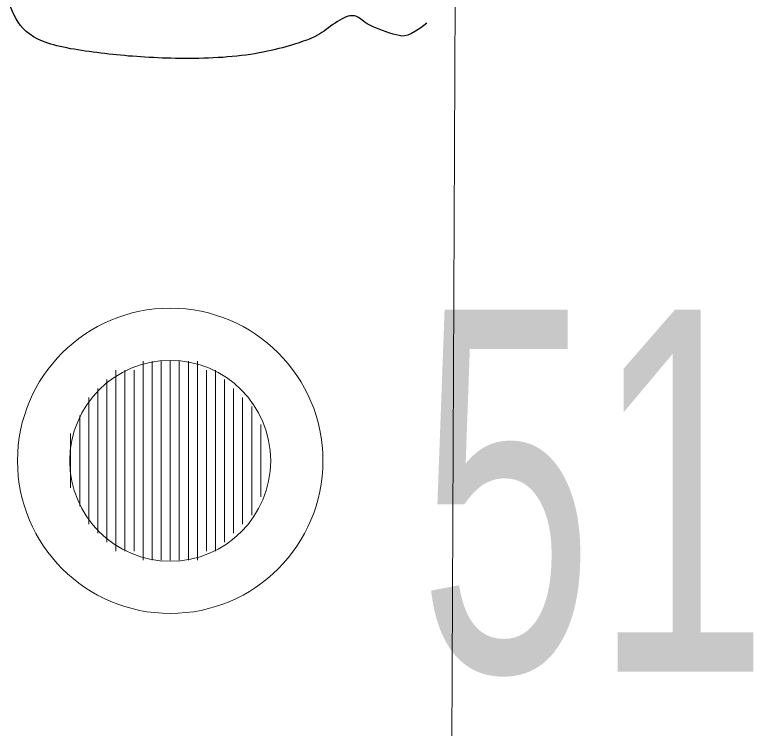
# Model space of a CAD drawing. Extents: x 553962 to 842807, y 8883888 to 9032388.
# Drawn here: x 664284 to 665100, y 8975682 to 8976471 of the extents above; entities that cross this region are included whole.
import ezdxf

# ---------------------------------------------------------------- set-up
doc = ezdxf.new("R2010")
doc.units = 0
doc.header["$LTSCALE"] = 160
for name, color, linetype, lineweight in [('2', 7, 'Continuous', 13), ('21', 7, 'Continuous', 25), ('33', 7, 'Continuous', 13)]:
    doc.layers.add(name, color=color, linetype=linetype, lineweight=lineweight)

msp = doc.modelspace()

# ---------------------------------------------------------------- linework, layer by layer
at = {"layer": '2'}
msp.add_lwpolyline([(664968.2, 9023436.8), (664657.1, 8949509), (664397.1, 8890880.2)], dxfattribs=at)
at = {"layer": '21'}
for points in [[(664456.7, 8976422.9), (664430.2, 8976423.5), (664383.7, 8976427.3), (664314.1, 8976437.6), (664285, 8976460.2), (664274.6, 8976497.7), (664253.9, 8976519.3), (664196.5, 8976539.1), (664160.5, 8976543.6), (664134.1, 8976543.6), (664102.1, 8976552), (664071.1, 8976583), (664048.5, 8976606.5), (664036.3, 8976615), (664009, 8976626.2), (663993, 8976634.7), (663965.7, 8976649.7), (663920, 8976663.7), (663834.4, 8976695.7), (663809.9, 8976708.8), (663794.8, 8976724.8), (663783.6, 8976733.2), (663758.2, 8976743.6), (663725.2, 8976744.5), (663696.1, 8976741.7), (663681.9, 8976731.3), (663636.8, 8976702.2), (663620.8, 8976692.8), (663600.1, 8976678.8), (663576.6, 8976663.7), (663555.9, 8976646.8), (663542.7, 8976599.8), (663541.8, 8976582.9), (663531.4, 8976529.8), (663516.3, 8976504.5), (663512.6, 8976484.7), (663522.9, 8976456.6), (663530.5, 8976426.5), (663546.4, 8976387.1), (663543.4, 8976342.3), (663535.9, 8976282.2), (663522.7, 8976241.8), (663505.8, 8976224.9), (663495.4, 8976213.6), (663477.5, 8976212.7), (663430, 8976227.2), (663399, 8976231), (663376.4, 8976220.6), (663314.3, 8976213.1), (663259.7, 8976198.1), (663208.9, 8976193.4), (663167.5, 8976185), (663147.8, 8976185), (663116.7, 8976155.8), (663073.4, 8976115.4), (663031.5, 8976080.4), (663014.6, 8976072.9), (662989.2, 8976072.9), (662948.8, 8976065.3), (662931.8, 8976056.9), (662882.9, 8976049.4), (662851.8, 8976050.3), (662818, 8976039.1), (662795.4, 8976025.9), (662769.1, 8975996.8), (662741.8, 8975979.9), (662697, 8975959.3), (662667.8, 8975942.3), (662629.2, 8975935.8), (662581.2, 8975933.9), (662506.9, 8975937.7), (662461.8, 8975948.9), (662415.7, 8975974.3), (662392.1, 8975996.8), (662363, 8976026.9), (662340.4, 8976055.1), (662327.2, 8976069.2), (662322.5, 8976102), (662322.5, 8976123.6), (662330, 8976166.7), (662313.1, 8976231.5), (662299.9, 8976320.7), (662314.9, 8976364), (662357.2, 8976445.6), (662382.6, 8976479.4), (662385.5, 8976517.9), (662377.9, 8976560.2), (662371.3, 8976625), (662364.5, 8976687.6), (662351.3, 8976737.4), (662343.8, 8976755.2), (662334.4, 8976761.8), (662324.1, 8976761.8), (662289.2, 8976762.8), (662233.7, 8976746.8), (662191.4, 8976726.1), (662153.5, 8976700.2), (662121.5, 8976674.8), (662097.1, 8976644.8), (662083.9, 8976630.7), (661975.1, 8976618.3)], [(664456.7, 8976422.9), (664430.2, 8976423.5), (664383.7, 8976427.3), (664314.1, 8976437.6), (664285, 8976460.2), (664274.6, 8976497.7), (664253.9, 8976519.3), (664196.5, 8976539.1), (664160.5, 8976543.6), (664134.1, 8976543.6), (664102.1, 8976552), (664071.1, 8976583), (664048.5, 8976606.5), (664036.3, 8976615), (664009, 8976626.2), (663993, 8976634.7), (663965.7, 8976649.7), (663920, 8976663.7), (663834.4, 8976695.7), (663809.9, 8976708.8), (663794.8, 8976724.8), (663783.6, 8976733.2), (663758.2, 8976743.6), (663725.2, 8976744.5), (663696.1, 8976741.7), (663681.9, 8976731.3), (663636.8, 8976702.2), (663620.8, 8976692.8), (663600.1, 8976678.8), (663576.6, 8976663.7), (663555.9, 8976646.8), (663542.7, 8976599.8), (663541.8, 8976582.9), (663531.4, 8976529.8), (663516.3, 8976504.5), (663512.6, 8976484.7), (663522.9, 8976456.6), (663530.5, 8976426.5), (663546.4, 8976387.1), (663543.4, 8976342.3), (663535.9, 8976282.2), (663522.7, 8976241.8), (663505.8, 8976224.9), (663495.4, 8976213.6), (663477.5, 8976212.7), (663430, 8976227.2), (663399, 8976231), (663376.4, 8976220.6), (663314.3, 8976213.1), (663259.7, 8976198.1), (663208.9, 8976193.4), (663167.5, 8976185), (663147.8, 8976185), (663116.7, 8976155.8), (663073.4, 8976115.4), (663031.5, 8976080.4), (663014.6, 8976072.9), (662989.2, 8976072.9), (662948.8, 8976065.3), (662931.8, 8976056.9), (662882.9, 8976049.4), (662851.8, 8976050.3), (662818, 8976039.1), (662795.4, 8976025.9), (662769.1, 8975996.8), (662741.8, 8975979.9), (662697, 8975959.3), (662667.8, 8975942.3), (662629.2, 8975935.8), (662581.2, 8975933.9), (662506.9, 8975937.7), (662461.8, 8975948.9), (662415.7, 8975974.3), (662392.1, 8975996.8), (662363, 8976026.9), (662340.4, 8976055.1), (662327.2, 8976069.2), (662322.5, 8976102), (662322.5, 8976123.6), (662330, 8976166.7), (662313.1, 8976231.5), (662299.9, 8976320.7), (662314.9, 8976364), (662357.2, 8976445.6), (662382.6, 8976479.4), (662385.5, 8976517.9), (662377.9, 8976560.2), (662371.3, 8976625), (662364.5, 8976687.6), (662351.3, 8976737.4), (662343.8, 8976755.2), (662334.4, 8976761.8), (662324.1, 8976761.8), (662289.2, 8976762.8), (662233.7, 8976746.8), (662191.4, 8976726.1), (662153.5, 8976700.2), (662121.5, 8976674.8), (662097.1, 8976644.8), (662083.9, 8976630.7), (661975.1, 8976618.3)], [(664739.3, 8976461.8), (664719.8, 8976446.1), (664709.5, 8976446.5), (664671.2, 8976460.2), (664663.6, 8976470.5), (664649.5, 8976470.5), (664627, 8976453.6), (664611.9, 8976443.2), (664543.2, 8976423.5), (664483.3, 8976422.3), (664456.7, 8976422.9)], [(664739.3, 8976461.8), (664719.8, 8976446.1), (664709.5, 8976446.5), (664671.2, 8976460.2), (664663.6, 8976470.5), (664649.5, 8976470.5), (664627, 8976453.6), (664611.9, 8976443.2), (664543.2, 8976423.5), (664483.3, 8976422.3), (664456.7, 8976422.9)], [(664739.3, 8976461.8), (664739.3, 8976461.8), (664739.3, 8976461.8), (664739.3, 8976461.8)]]:
    msp.add_open_spline(points, degree=3, dxfattribs=at)
at = {"layer": '33'}
for p, q in [((664426, 8976088), (664426, 8975868)), ((664436, 8976088), (664436, 8975868)), ((664446, 8976088), (664446, 8975868)), ((664456, 8976088), (664456, 8975868)), ((664466, 8976088), (664466, 8975868)), ((664476, 8976088), (664476, 8975868)), ((664486, 8976088), (664486, 8975868)), ((664396, 8976078), (664396, 8975878)), ((664406, 8976078), (664406, 8975878)), ((664416, 8976078), (664416, 8975878)), ((664496, 8976078), (664496, 8975878)), ((664506, 8976078), (664506, 8975878)), ((664386, 8976068), (664386, 8975888)), ((664516, 8976068), (664516, 8975888)), ((664376, 8976058), (664376, 8975898)), ((664526, 8976058), (664526, 8975898)), ((664366, 8976048), (664366, 8975908)), ((664536, 8976048), (664536, 8975908)), ((664546, 8976038), (664546, 8975918)), ((664356, 8976028), (664356, 8975928)), ((664556, 8976018), (664556, 8975938)), ((664346, 8976008), (664346, 8975948))]:
    msp.add_line(p, q, dxfattribs=at)
for radius in [168.7, 110.97]:
    msp.add_circle((664456, 8975978), radius, dxfattribs=at)

# ---------------------------------------------------------------- texts
at = {"layer": '33', "width": 0.65}
msp.add_text('51', height=400, dxfattribs=at).set_placement((664730.2, 8975745.1))

doc.saveas('drawing.dxf')
